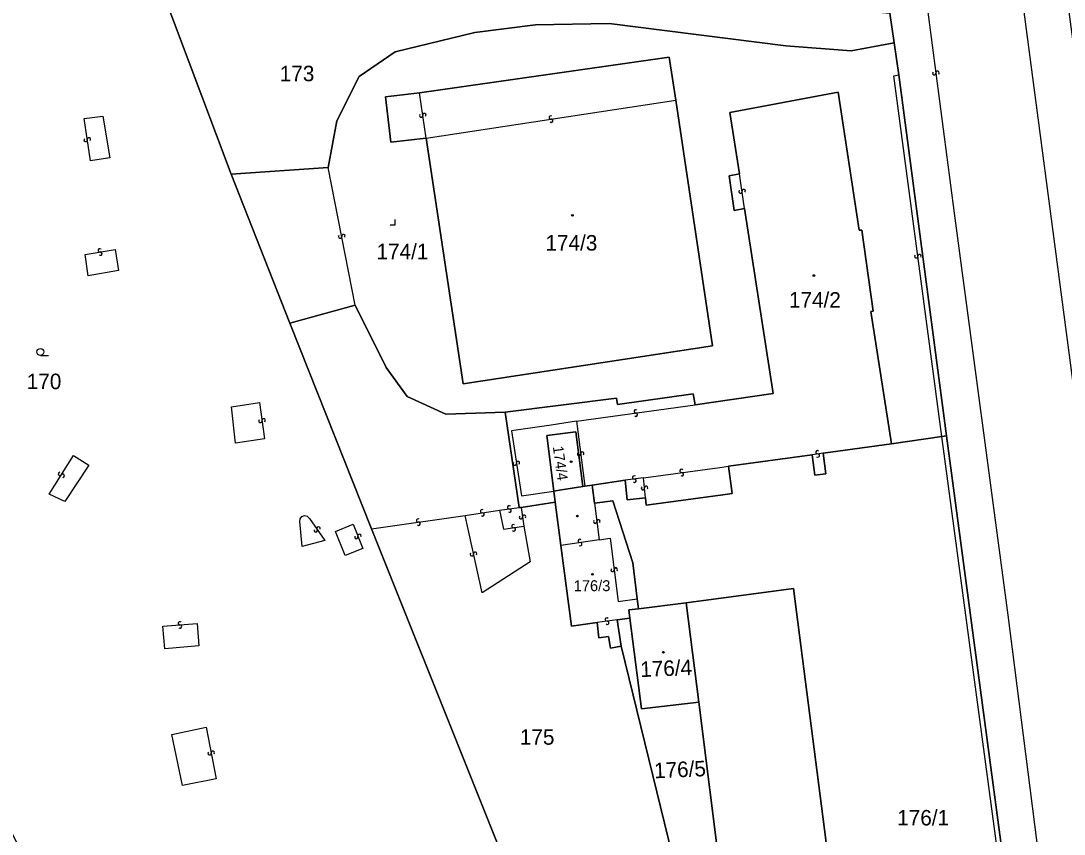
# Model space of a CAD drawing. Extents: x -600309 to -598967, y -1161267 to -1160292.
# Drawn here: x -599203 to -599088.5, y -1160869.9 to -1160780.7 of the extents above; entities that cross this region are included whole.
import ezdxf

# ---------------------------------------------------------------- set-up
doc = ezdxf.new("R2010")
doc.units = 0
for name, color, linetype in [('Level 1', 7, 'Continuous'), ('Level 13', 7, 'Continuous'), ('Level 3', 7, 'Continuous'), ('Level 4', 7, 'Continuous'), ('Level 5', 7, 'Continuous'), ('Level 60', 7, 'Continuous')]:
    doc.layers.add(name, color=color, linetype=linetype)

msp = doc.modelspace()

# ---------------------------------------------------------------- linework, layer by layer
at = {"layer": 'Level 1'}
for points in [[(-599179.89, -1160797.48), (-599189.43, -1160772.06)], [(-599107.12, -1160783.07), (-599107.61, -1160779.82)], [(-599107.12, -1160783.07), (-599111.85, -1160783.94), (-599119.02, -1160783.41), (-599138.41, -1160780.97), (-599146.5, -1160781.09), (-599153.16, -1160781.95), (-599161.88, -1160784.05), (-599165.85, -1160786.77), (-599168.31, -1160791.62), (-599169.25, -1160796.76)], [(-599106.61, -1160786.59), (-599107.12, -1160783.07)], [(-599159.23, -1160788.56), (-599131.84, -1160784.65), (-599131.08, -1160789.36)], [(-599101.41, -1160826.2), (-599106.61, -1160786.59)], [(-599159.23, -1160788.56), (-599162.96, -1160789.01), (-599162.36, -1160793.99), (-599158.51, -1160793.53)], [(-599124.11, -1160797.46), (-599125.16, -1160790.72), (-599113.28, -1160788.49), (-599110.98, -1160803.65), (-599110.69, -1160803.63), (-599109.45, -1160812.53), (-599109.69, -1160812.56), (-599107.44, -1160827.07)], [(-599158.51, -1160793.53), (-599154.44, -1160820.48), (-599127.06, -1160816.33), (-599131.08, -1160789.36)], [(-599169.25, -1160796.76), (-599179.89, -1160797.48)], [(-599173.47, -1160813.83), (-599179.89, -1160797.48)], [(-599123.55, -1160801.27), (-599124.7, -1160801.49), (-599125.25, -1160797.66), (-599124.11, -1160797.46)], [(-599128.98, -1160822.8), (-599120.43, -1160821.56), (-599123.55, -1160801.27)], [(-599166.28, -1160811.87), (-599173.47, -1160813.83)], [(-599149.81, -1160823.62), (-599156.32, -1160823.81), (-599160.58, -1160821.87), (-599162.9, -1160818.7), (-599166.28, -1160811.87)], [(-599164.5, -1160836.42), (-599173.47, -1160813.83)], [(-599149.81, -1160823.62), (-599137.59, -1160822.07), (-599137.5, -1160822.78), (-599129.19, -1160821.58), (-599128.98, -1160822.8)], [(-599148.3, -1160834.08), (-599149.81, -1160823.62)], [(-599141.29, -1160831.77), (-599142.06, -1160825.76), (-599145.26, -1160826.16), (-599144.49, -1160832.27)], [(-599107.44, -1160827.07), (-599114.94, -1160828.1)], [(-599101.89, -1160826.27), (-599107.44, -1160827.07)], [(-599101.41, -1160826.2), (-599101.89, -1160826.27)], [(-599088.82, -1160920.31), (-599101.41, -1160826.2)], [(-599116.14, -1160828.27), (-599115.83, -1160830.52), (-599114.62, -1160830.38), (-599114.94, -1160828.1)], [(-599116.14, -1160828.27), (-599125.33, -1160829.53)], [(-599134.44, -1160833.02), (-599134.37, -1160833.82), (-599125.93, -1160832.67), (-599124.91, -1160832.54), (-599125.33, -1160829.53)], [(-599140.29, -1160831.62), (-599141.09, -1160831.74)], [(-599136.64, -1160831.08), (-599140.29, -1160831.62)], [(-599140.29, -1160831.62), (-599140.02, -1160833.59)], [(-599136.64, -1160831.08), (-599136.44, -1160833.21), (-599134.44, -1160833.02)], [(-599144.49, -1160832.27), (-599143.65, -1160832.14), (-599141.29, -1160831.77)], [(-599144.49, -1160832.27), (-599144.32, -1160833.5)], [(-599141.09, -1160831.74), (-599141.29, -1160831.77)], [(-599144.32, -1160833.5), (-599148.07, -1160834.06)], [(-599144.32, -1160833.5), (-599143.7, -1160838.22)], [(-599140.02, -1160833.59), (-599138, -1160833.34), (-599135.82, -1160840.14), (-599135.34, -1160844.1)], [(-599148.07, -1160834.06), (-599148.3, -1160834.08)], [(-599142.41, -1160891.59), (-599164.5, -1160836.42)], [(-599143.7, -1160838.22), (-599142.53, -1160847.08), (-599139.73, -1160846.68)], [(-599129.95, -1160844.52), (-599118.19, -1160842.96), (-599109.39, -1160911.23), (-599110.36, -1160911.29), (-599121.16, -1160912.34), (-599123.68, -1160893.79)], [(-599135.34, -1160844.1), (-599135.2, -1160845.17)], [(-599136.14, -1160846.22), (-599136.26, -1160845.3), (-599135.2, -1160845.17)], [(-599135.2, -1160845.17), (-599129.95, -1160844.52)], [(-599129.95, -1160844.52), (-599128.57, -1160855.44)], [(-599136.14, -1160846.22), (-599137.55, -1160846.41)], [(-599137.55, -1160846.41), (-599137.1, -1160849.29)], [(-599128.57, -1160855.44), (-599134.86, -1160856.17), (-599136.14, -1160846.22)], [(-599139.73, -1160846.68), (-599139.53, -1160848.36), (-599138.49, -1160848.22), (-599138.25, -1160849.52), (-599137.1, -1160849.29)], [(-599137.1, -1160849.29), (-599128.85, -1160882.9)], [(-599128.57, -1160855.44), (-599126.18, -1160874.38)]]:
    msp.add_lwpolyline(points, dxfattribs=at)
at = {"layer": 'Level 13'}
for centre, start, end in [((-599102.74, -1160786.41), 134.5992, 7.1892), ((-599102.38, -1160786.37), 314.8137, 186.9117), ((-599159.05, -1160791.06), 135.6158, 7.7138), ((-599158.69, -1160791.01), 315.4013, 187.9913), ((-599144.82, -1160791.26), 46.0168, 278.1148), ((-599144.76, -1160791.62), 225.8024, 98.3924), ((-599195.86, -1160793.73), 135.7458, 7.8438), ((-599195.5, -1160793.67), 315.5313, 188.1213), ((-599124.01, -1160799.39), 135.7343, 7.8323), ((-599123.65, -1160799.33), 315.5198, 188.1098), ((-599167.58, -1160804.29), 318.2785, 190.8685), ((-599167.94, -1160804.35), 138.4929, 10.5909), ((-599194.3, -1160805.85), 47.2822, 279.3802), ((-599194.24, -1160806.21), 227.0678, 99.6578), ((-599104.71, -1160806.5), 134.9712, 7.0692), ((-599104.35, -1160806.46), 314.7567, 187.3467), ((-599135.51, -1160823.52), 45.2871, 277.3851), ((-599176.69, -1160824.56), 134.8278, 7.4178), ((-599176.33, -1160824.52), 315.0422, 187.1402), ((-599135.47, -1160823.88), 225.0726, 97.6626), ((-599141.72, -1160828.2), 134.4316, 7.0216), ((-599141.36, -1160828.16), 314.6461, 186.7441), ((-599115.57, -1160828), 45.2215, 277.8115), ((-599115.52, -1160828.36), 225.436, 97.534), ((-599148.78, -1160829.26), 135.8261, 8.4161), ((-599148.42, -1160829.2), 316.0406, 188.1386), ((-599198.69, -1160830.38), 95.1482, 327.2462), ((-599198.37, -1160830.58), 274.9337, 147.5237), ((-599130.47, -1160830.06), 45.2538, 277.3518), ((-599130.43, -1160830.42), 225.0394, 97.6294), ((-599135.66, -1160830.77), 44.5652, 277.1552), ((-599135.62, -1160831.13), 224.7796, 96.8776), ((-599134.72, -1160831.94), 132.5672, 4.6652), ((-599134.36, -1160831.9), 312.3527, 184.9427), ((-599149.38, -1160834.05), 45.1259, 277.2239), ((-599152.36, -1160834.47), 45.756, 277.854), ((-599152.3, -1160834.83), 225.5415, 98.1315), ((-599149.34, -1160834.41), 224.9114, 97.5014), ((-599148.1, -1160835.13), 135.4046, 7.9946), ((-599147.74, -1160835.08), 315.6191, 187.7171), ((-599170.31, -1160836.38), 341.6013, 213.6993), ((-599159.38, -1160835.49), 45.6278, 277.7258), ((-599159.33, -1160835.85), 225.4133, 98.0033), ((-599148.92, -1160836.11), 45.2174, 277.3154), ((-599139.95, -1160835.62), 134.2657, 6.8557), ((-599139.59, -1160835.58), 314.4802, 186.5782), ((-599170.61, -1160836.58), 161.3868, 33.9768), ((-599166.15, -1160837.31), 148.5531, 21.1431), ((-599165.81, -1160837.17), 328.7675, 200.8655), ((-599148.88, -1160836.47), 225.003, 97.593), ((-599141.64, -1160837.73), 45.5952, 278.1852), ((-599141.58, -1160838.09), 225.8096, 97.9076), ((-599153.47, -1160839.21), 139.8587, 11.9567), ((-599153.11, -1160839.13), 319.6442, 192.2342), ((-599138.04, -1160840.92), 134.4557, 7.0457), ((-599137.68, -1160840.88), 314.6702, 186.7682), ((-599138.66, -1160846.36), 44.2186, 276.8086), ((-599138.62, -1160846.72), 224.433, 96.531), ((-599185.52, -1160846.78), 41.8066, 273.9046), ((-599185.5, -1160847.14), 221.5921, 94.1821), ((-599182.26, -1160861.04), 138.2923, 10.8823), ((-599181.9, -1160860.98), 318.5067, 190.6047)]:
    msp.add_arc(centre, 0.184, start, end, dxfattribs=at)
at = {"layer": 'Level 3'}
for points in [[(-599074.61, -1160921.34), (-599076.07, -1160908.47), (-599080, -1160877.12), (-599086.34, -1160829.29), (-599093.48, -1160774.9), (-599099.55, -1160728.72), (-599108.28, -1160661.9), (-599113.87, -1160618.88), (-599121.68, -1160559.98), (-599125.21, -1160533.84), (-599124.87, -1160520.77), (-599126.96, -1160505.91), (-599130.17, -1160496.23), (-599134.63, -1160462.96), (-599139.07, -1160429.09), (-599139.87, -1160426.79)], [(-599132.64, -1160588.42), (-599131.72, -1160588.79), (-599129.51, -1160590.55), (-599127.91, -1160592.92), (-599123.64, -1160625.24), (-599119.43, -1160657.81), (-599114.01, -1160699.12), (-599108.57, -1160740.61), (-599104.57, -1160771), (-599100.55, -1160801.78), (-599094.65, -1160845.88), (-599085.93, -1160914.49), (-599085.6, -1160920.54)], [(-599101.89, -1160826.27), (-599107.17, -1160786.69), (-599106.61, -1160786.59)], [(-599158.51, -1160793.53), (-599159.23, -1160788.56)], [(-599158.51, -1160793.53), (-599131.08, -1160789.36)], [(-599193.22, -1160795.69), (-599195.34, -1160796.01), (-599196.02, -1160791.39), (-599193.96, -1160791.11), (-599193.22, -1160795.69)], [(-599166.28, -1160811.87), (-599169.25, -1160796.76)], [(-599123.55, -1160801.27), (-599124.11, -1160797.46)], [(-599192.27, -1160808.07), (-599195.57, -1160808.65), (-599195.93, -1160806.32), (-599192.61, -1160805.74), (-599192.27, -1160808.07)], [(-599179.85, -1160823.01), (-599176.78, -1160822.53), (-599176.24, -1160826.54), (-599179.4, -1160827.02), (-599179.85, -1160823.01)], [(-599142, -1160824.61), (-599128.98, -1160822.8)], [(-599142, -1160824.61), (-599144.76, -1160825.03), (-599149.14, -1160825.65), (-599148.05, -1160832.8), (-599144.49, -1160832.27)], [(-599142, -1160824.61), (-599141.09, -1160831.74)], [(-599089.28, -1160920.26), (-599101.89, -1160826.27)], [(-599114.94, -1160828.1), (-599116.14, -1160828.27)], [(-599198.16, -1160833.41), (-599199.86, -1160832.59), (-599197.2, -1160828.37), (-599195.5, -1160829.41), (-599198.16, -1160833.41)], [(-599134.64, -1160830.82), (-599126.26, -1160829.66), (-599125.33, -1160829.53)], [(-599134.64, -1160830.82), (-599136.64, -1160831.08)], [(-599134.44, -1160833.02), (-599134.64, -1160830.82)], [(-599140.02, -1160833.59), (-599139.52, -1160837.6)], [(-599172.11, -1160838.35), (-599172.35, -1160835.61), (-599172.32, -1160835.32), (-599172.13, -1160835.06), (-599171.85, -1160834.96), (-599171.54, -1160835.02), (-599171.29, -1160835.26), (-599169.63, -1160837.7), (-599172.11, -1160838.35)], [(-599164.5, -1160836.42), (-599154.23, -1160834.93)], [(-599154.23, -1160834.93), (-599150.43, -1160834.37)], [(-599147.77, -1160836.13), (-599147.09, -1160840.03), (-599152.35, -1160843.42), (-599154.23, -1160834.93)], [(-599150.43, -1160834.37), (-599148.3, -1160834.08)], [(-599150.43, -1160834.37), (-599150.02, -1160836.44), (-599147.77, -1160836.13)], [(-599148.07, -1160834.06), (-599147.77, -1160836.13)], [(-599168.45, -1160836.69), (-599166.5, -1160835.9), (-599165.45, -1160838.58), (-599167.38, -1160839.34), (-599168.45, -1160836.69)], [(-599139.52, -1160837.6), (-599138.3, -1160837.42), (-599137.41, -1160844.37), (-599135.34, -1160844.1)], [(-599139.52, -1160837.6), (-599143.7, -1160838.22)], [(-599137.55, -1160846.41), (-599139.73, -1160846.68)], [(-599183.45, -1160849.23), (-599187.16, -1160849.56), (-599187.38, -1160847.1), (-599183.64, -1160846.81), (-599183.45, -1160849.23)], [(-599186.39, -1160858.98), (-599182.64, -1160858.19), (-599181.53, -1160863.83), (-599185.22, -1160864.57), (-599186.39, -1160858.98)]]:
    msp.add_lwpolyline(points, dxfattribs=at)
at = {"layer": 'Level 5'}
msp.add_line((-599200.83, -1160817.38), (-599199.95, -1160817.38), dxfattribs=at)
msp.add_lwpolyline([(-599162.44, -1160803.03), (-599161.89, -1160803.03), (-599161.89, -1160802.48)], dxfattribs=at)
for centre, radius in [((-599142.44, -1160802.01), 0.09), ((-599142.44, -1160802.01), 0.0521), ((-599115.95, -1160808.61), 0.09), ((-599115.95, -1160808.61), 0.0521), ((-599200.83, -1160817), 0.375), ((-599142.58, -1160829.04), 0.09), ((-599142.58, -1160829.04), 0.0521), ((-599141.9, -1160835.01), 0.09), ((-599141.9, -1160835.01), 0.0521), ((-599140.24, -1160841.4), 0.09), ((-599140.24, -1160841.4), 0.0521), ((-599132.46, -1160849.95), 0.09), ((-599132.46, -1160849.95), 0.0521)]:
    msp.add_circle(centre, radius, dxfattribs=at)
at = {"layer": 'Level 60'}
for points in [[(-599104.44, -1160657.19), (-599086.32, -1160791.93), (-599086.43, -1160792.26), (-599085.92, -1160794.8), (-599083.59, -1160813.2), (-599081.28, -1160831.26), (-599079.26, -1160849.31), (-599076, -1160874.31), (-599074.51, -1160884.88), (-599071.35, -1160884.59), (-599070.8, -1160895.09), (-599070.27, -1160905.8), (-599069.57, -1160921.71), (-599074.61, -1160921.34), (-599085.6, -1160920.54), (-599088.82, -1160920.31), (-599101.41, -1160826.2), (-599106.61, -1160786.59), (-599107.12, -1160783.07), (-599107.61, -1160779.82)], [(-599109.39, -1160911.23), (-599118.19, -1160842.96), (-599129.95, -1160844.52), (-599135.2, -1160845.17), (-599135.34, -1160844.1), (-599135.82, -1160840.14), (-599138, -1160833.34), (-599140.02, -1160833.59), (-599140.29, -1160831.62), (-599136.64, -1160831.08), (-599136.44, -1160833.21), (-599134.44, -1160833.02), (-599134.37, -1160833.82), (-599125.93, -1160832.67), (-599124.91, -1160832.54), (-599125.33, -1160829.53), (-599116.14, -1160828.27), (-599115.83, -1160830.52), (-599114.62, -1160830.38), (-599114.94, -1160828.1), (-599107.44, -1160827.07), (-599101.89, -1160826.27), (-599101.41, -1160826.2), (-599088.82, -1160920.31)]]:
    msp.add_lwpolyline(points, dxfattribs=at)
for points in [[(-599189.43, -1160772.06), (-599179.89, -1160797.48), (-599173.47, -1160813.83), (-599164.5, -1160836.42), (-599142.41, -1160891.59), (-599155.79, -1160894.66), (-599159.17, -1160885.23), (-599160.28, -1160881.49), (-599161.27, -1160878.6), (-599179.49, -1160880.56), (-599186.14, -1160884.73), (-599187.69, -1160881.34), (-599196.93, -1160883.84), (-599214.95, -1160847.74), (-599222.56, -1160818.46), (-599226.63, -1160790.42), (-599226.46, -1160779.61), (-599224.76, -1160776.46), (-599213.89, -1160771.2), (-599202.26, -1160766.2), (-599191.88, -1160764.74), (-599191.33, -1160772.76)], [(-599107.61, -1160779.82), (-599107.12, -1160783.07), (-599111.85, -1160783.94), (-599119.02, -1160783.41), (-599138.41, -1160780.97), (-599146.5, -1160781.09), (-599153.16, -1160781.95), (-599161.88, -1160784.05), (-599165.85, -1160786.77), (-599168.31, -1160791.62), (-599169.25, -1160796.76), (-599179.89, -1160797.48), (-599189.43, -1160772.06), (-599190.19, -1160770.04), (-599184.57, -1160770.89), (-599177.61, -1160771.56), (-599154.2, -1160773.91), (-599154.44, -1160775.91), (-599130.05, -1160777.93), (-599119.14, -1160778.83)], [(-599107.12, -1160783.07), (-599106.61, -1160786.59), (-599101.41, -1160826.2), (-599101.89, -1160826.27), (-599107.44, -1160827.07), (-599109.69, -1160812.56), (-599109.45, -1160812.53), (-599110.69, -1160803.63), (-599110.98, -1160803.65), (-599113.28, -1160788.49), (-599125.16, -1160790.72), (-599124.11, -1160797.46), (-599125.25, -1160797.66), (-599124.7, -1160801.49), (-599123.55, -1160801.27), (-599120.43, -1160821.56), (-599128.98, -1160822.8), (-599129.19, -1160821.58), (-599137.5, -1160822.78), (-599137.59, -1160822.07), (-599149.81, -1160823.62), (-599156.32, -1160823.81), (-599160.58, -1160821.87), (-599162.9, -1160818.7), (-599166.28, -1160811.87), (-599173.47, -1160813.83), (-599179.89, -1160797.48), (-599169.25, -1160796.76), (-599168.31, -1160791.62), (-599165.85, -1160786.77), (-599161.88, -1160784.05), (-599153.16, -1160781.95), (-599146.5, -1160781.09), (-599138.41, -1160780.97), (-599119.02, -1160783.41), (-599111.85, -1160783.94)], [(-599158.51, -1160793.53), (-599154.44, -1160820.48), (-599127.06, -1160816.33), (-599131.08, -1160789.36), (-599131.84, -1160784.65), (-599159.23, -1160788.56), (-599162.96, -1160789.01), (-599162.36, -1160793.99)], [(-599154.44, -1160820.48), (-599158.51, -1160793.53), (-599162.36, -1160793.99), (-599162.96, -1160789.01), (-599159.23, -1160788.56), (-599131.84, -1160784.65), (-599131.08, -1160789.36), (-599127.06, -1160816.33)], [(-599136.64, -1160831.08), (-599140.29, -1160831.62), (-599141.09, -1160831.74), (-599141.29, -1160831.77), (-599142.06, -1160825.76), (-599145.26, -1160826.16), (-599144.49, -1160832.27), (-599144.32, -1160833.5), (-599148.07, -1160834.06), (-599148.3, -1160834.08), (-599149.81, -1160823.62), (-599137.59, -1160822.07), (-599137.5, -1160822.78), (-599129.19, -1160821.58), (-599128.98, -1160822.8), (-599120.43, -1160821.56), (-599123.55, -1160801.27), (-599124.7, -1160801.49), (-599125.25, -1160797.66), (-599124.11, -1160797.46), (-599125.16, -1160790.72), (-599113.28, -1160788.49), (-599110.98, -1160803.65), (-599110.69, -1160803.63), (-599109.45, -1160812.53), (-599109.69, -1160812.56), (-599107.44, -1160827.07), (-599114.94, -1160828.1), (-599114.62, -1160830.38), (-599115.83, -1160830.52), (-599116.14, -1160828.27), (-599125.33, -1160829.53), (-599124.91, -1160832.54), (-599125.93, -1160832.67), (-599134.37, -1160833.82), (-599134.44, -1160833.02), (-599136.44, -1160833.21)], [(-599148.07, -1160834.06), (-599144.32, -1160833.5), (-599143.7, -1160838.22), (-599142.53, -1160847.08), (-599139.73, -1160846.68), (-599139.53, -1160848.36), (-599138.49, -1160848.22), (-599138.25, -1160849.52), (-599137.1, -1160849.29), (-599128.85, -1160882.9), (-599125.17, -1160882.5), (-599123.68, -1160893.79), (-599128.8, -1160893.18), (-599135.82, -1160892.38), (-599142.41, -1160891.59), (-599164.5, -1160836.42), (-599173.47, -1160813.83), (-599166.28, -1160811.87), (-599162.9, -1160818.7), (-599160.58, -1160821.87), (-599156.32, -1160823.81), (-599149.81, -1160823.62), (-599148.3, -1160834.08)], [(-599143.65, -1160832.14), (-599144.49, -1160832.27), (-599145.26, -1160826.16), (-599142.06, -1160825.76), (-599141.29, -1160831.77)], [(-599141.09, -1160831.74), (-599140.29, -1160831.62), (-599140.02, -1160833.59), (-599138, -1160833.34), (-599135.82, -1160840.14), (-599135.34, -1160844.1), (-599135.2, -1160845.17), (-599136.26, -1160845.3), (-599136.14, -1160846.22), (-599137.55, -1160846.41), (-599137.1, -1160849.29), (-599138.25, -1160849.52), (-599138.49, -1160848.22), (-599139.53, -1160848.36), (-599139.73, -1160846.68), (-599142.53, -1160847.08), (-599143.7, -1160838.22), (-599144.32, -1160833.5), (-599144.49, -1160832.27), (-599143.65, -1160832.14), (-599141.29, -1160831.77)], [(-599125.17, -1160882.5), (-599128.85, -1160882.9), (-599129.82, -1160874.87), (-599126.18, -1160874.38), (-599128.57, -1160855.44), (-599129.95, -1160844.52), (-599118.19, -1160842.96), (-599109.39, -1160911.23), (-599110.36, -1160911.29), (-599121.16, -1160912.34), (-599123.68, -1160893.79)], [(-599129.95, -1160844.52), (-599128.57, -1160855.44), (-599134.86, -1160856.17), (-599136.14, -1160846.22), (-599136.26, -1160845.3), (-599135.2, -1160845.17)], [(-599134.86, -1160856.17), (-599128.57, -1160855.44), (-599126.18, -1160874.38), (-599129.82, -1160874.87), (-599128.85, -1160882.9), (-599137.1, -1160849.29), (-599137.55, -1160846.41), (-599136.14, -1160846.22)]]:
    msp.add_lwpolyline(points, close=True, dxfattribs=at)

# ---------------------------------------------------------------- texts
at = {"layer": 'Level 4'}
for s, height, p in [('173', 1.7, (-599174.56, -1160787.29)), ('174/3', 1.7, (-599145.4, -1160805.87)), ('174/1', 1.7, (-599163.94, -1160806.82)), ('174/2', 1.7, (-599118.68, -1160812.13)), ('170', 1.7, (-599202.32, -1160821.08)), ('176/3', 1.2, (-599142.3, -1160843.25)), ('175', 1.7, (-599148.21, -1160860.1)), ('176/1', 1.7, (-599106.8, -1160868.96))]:
    msp.add_text(s, height=height, dxfattribs=at).set_placement(p)
for s, height, rotation, p in [('174/4', 1.14, 277.9817, (-599144.6, -1160827.39)), ('176/4', 1.7, 2.311, (-599134.97, -1160852.68)), ('176/5', 1.7, 2.4748, (-599133.45, -1160863.79))]:
    msp.add_text(s, height=height, rotation=rotation, dxfattribs=at).set_placement(p)

doc.saveas('drawing.dxf')
